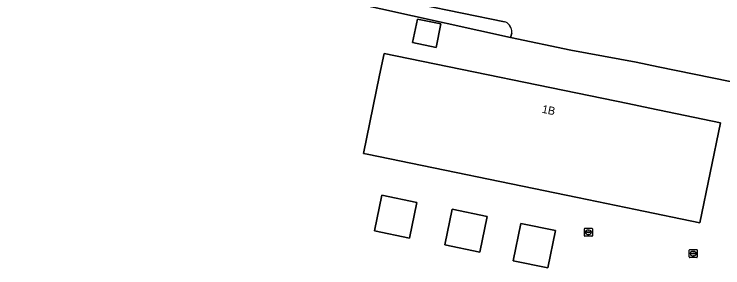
# Model space of a CAD drawing. Extents: x 157692 to 159674, y 381452 to 383291.
# Drawn here: x 158957.2 to 159045.7, y 382202.8 to 382234.5 of the extents above; entities that cross this region are included whole.
import ezdxf

# ---------------------------------------------------------------- set-up
doc = ezdxf.new("R2010")
doc.units = 0
for name, color, linetype in [('IMGEO_Erf', 7, 'Continuous'), ('IMGEO_Kolk', 7, 'Continuous'), ('IMGEO_Pand', 7, 'Continuous'), ('IMGEO_Pand_nummerreeks', 7, 'Continuous'), ('IMGEO_Parkeervlak_open', 7, 'Continuous'), ('IMGEO_Voetpad_open', 7, 'Continuous')]:
    doc.layers.add(name, color=color, linetype=linetype)

msp = doc.modelspace()

# ---------------------------------------------------------------- linework, layer by layer
at = {"layer": 'IMGEO_Erf'}
msp.add_lwpolyline([(159051.093, 382225.115), (159037.6, 382227.878), (159034.839, 382228.444), (159026.693, 382229.981), (159019.174, 382231.529), (159002.945, 382235.12), (159001.411, 382235.442), (159000, 382235.738), (158979.503, 382240.037), (158972.286, 382241.4), (158970.096, 382241.814), (158958.322, 382244.189), (158929.535, 382250), (158891.416, 382257.855), (158884.49, 382259.326), (158849.36, 382266.519), (158843.049, 382267.8)], dxfattribs=at)
for points in [[(159007.529, 382233.838), (159010.452, 382233.233), (159009.855, 382230.305), (159006.933, 382230.934)], [(159000.798, 382217.057), (159002.814, 382226.829), (159003.377, 382229.556), (159033.79, 382223.281), (159036.55, 382222.712), (159045.383, 382220.889), (159042.804, 382208.389), (159034.754, 382210.05), (159027.517, 382211.543), (159001.272, 382216.959)], [(159003.081, 382211.835), (159007.472, 382210.929), (159006.557, 382206.492), (159002.165, 382207.398)], [(159010.939, 382205.623), (159011.858, 382210.081), (159016.246, 382209.176), (159015.327, 382204.717)], [(159020.444, 382208.302), (159024.755, 382207.421), (159023.804, 382202.767), (159019.493, 382203.648)]]:
    msp.add_lwpolyline(points, close=True, dxfattribs=at)
at = {"layer": 'IMGEO_Kolk'}
for p, q in [((159028.376, 382206.785), (159028.376, 382207.637)), ((159028.451, 382207.711), (159029.303, 382207.711)), ((159028.635, 382207.205), (159028.635, 382207.217)), ((159029.073, 382207.168), (159028.675, 382207.168)), ((159028.678, 382207.254), (159029.076, 382207.254)), ((159028.864, 382207.491), (159028.889, 382207.491)), ((159029.119, 382207.217), (159029.119, 382207.205)), ((159029.377, 382207.637), (159029.377, 382206.785)), ((159029.303, 382206.711), (159028.451, 382206.711)), ((159028.887, 382206.931), (159028.862, 382206.931)), ((159041.472, 382204.121), (159041.472, 382204.973)), ((159041.547, 382205.047), (159042.399, 382205.047)), ((159041.731, 382204.541), (159041.731, 382204.553)), ((159042.169, 382204.504), (159041.771, 382204.504)), ((159041.774, 382204.59), (159042.172, 382204.59)), ((159041.96, 382204.827), (159041.985, 382204.827)), ((159042.215, 382204.553), (159042.215, 382204.541)), ((159042.473, 382204.973), (159042.473, 382204.121)), ((159042.399, 382204.047), (159041.547, 382204.047)), ((159041.983, 382204.267), (159041.958, 382204.267))]:
    msp.add_line(p, q, dxfattribs=at)
for points in [[(159028.376, 382206.785), (159028.376, 382207.637)], [(159028.451, 382207.711), (159029.303, 382207.711)], [(159029.377, 382207.637), (159029.377, 382206.785)], [(159029.303, 382206.711), (159028.451, 382206.711)], [(159041.472, 382204.121), (159041.472, 382204.973)], [(159041.547, 382205.047), (159042.399, 382205.047)], [(159042.473, 382204.973), (159042.473, 382204.121)], [(159042.399, 382204.047), (159041.547, 382204.047)]]:
    msp.add_lwpolyline(points, dxfattribs=at)
for centre, radius, start, end in [((159028.453, 382207.635), 0.0765, 91.55205, 178.44795), ((159028.453, 382207.635), 0.0765, 91.55205, 178.44795), ((159028.675, 382207.214), 0.0403, 85.87752, 175.75265), ((159028.672, 382207.204), 0.0366, 178.93798, 274.71019), ((159029.076, 382207.211), 0.043, 264.86636, 352.45326), ((159029.08, 382207.216), 0.0386, 1.73085, 96.63898), ((159029.301, 382207.635), 0.0765, 1.55205, 88.44795), ((159029.301, 382207.635), 0.0765, 1.55205, 88.44795), ((159028.453, 382206.787), 0.0765, 181.55205, 268.44795), ((159028.453, 382206.787), 0.0765, 181.55205, 268.44795), ((159029.301, 382206.787), 0.0765, 271.55205, 358.44795), ((159029.301, 382206.787), 0.0765, 271.55205, 358.44795), ((159041.549, 382204.971), 0.0765, 91.55205, 178.44795), ((159041.549, 382204.971), 0.0765, 91.55205, 178.44795), ((159041.771, 382204.55), 0.0403, 85.87752, 175.75265), ((159041.768, 382204.54), 0.0366, 178.93798, 274.71019), ((159042.172, 382204.547), 0.043, 264.86636, 352.45326), ((159042.176, 382204.552), 0.0386, 1.73085, 96.63898), ((159042.397, 382204.971), 0.0765, 1.55205, 88.44795), ((159042.397, 382204.971), 0.0765, 1.55205, 88.44795), ((159041.549, 382204.123), 0.0765, 181.55205, 268.44795), ((159041.549, 382204.123), 0.0765, 181.55205, 268.44795), ((159042.397, 382204.123), 0.0765, 271.55205, 358.44795), ((159042.397, 382204.123), 0.0765, 271.55205, 358.44795)]:
    msp.add_arc(centre, radius, start, end, dxfattribs=at)
for centre, major_axis, ratio, start_param, end_param in [((159028.863, 382207.211), (-0.387, 0.002), 0.722429, 4.712389, 7.853982), ((159028.888, 382207.211), (-0.39, 0.002), 0.717154, 1.570796, 4.712389), ((159041.959, 382204.547), (-0.387, 0.002), 0.722429, 4.712389, 7.853982), ((159041.984, 382204.547), (-0.39, 0.002), 0.717154, 1.570796, 4.712389)]:
    msp.add_ellipse(centre, major_axis=major_axis, ratio=ratio, start_param=start_param, end_param=end_param, dxfattribs=at)
at = {"layer": 'IMGEO_Pand'}
for points in [[(159009.855, 382230.305), (159010.452, 382233.233), (159007.529, 382233.838), (159006.933, 382230.934)], [(159027.517, 382211.543), (159034.754, 382210.05), (159042.804, 382208.389), (159045.383, 382220.889), (159036.55, 382222.712), (159033.79, 382223.281), (159003.377, 382229.556), (159002.814, 382226.829), (159000.798, 382217.057), (159001.272, 382216.959)], [(159006.557, 382206.492), (159007.472, 382210.929), (159003.081, 382211.835), (159002.165, 382207.398)], [(159015.327, 382204.717), (159016.246, 382209.176), (159011.858, 382210.081), (159010.939, 382205.623)], [(159023.804, 382202.767), (159024.755, 382207.421), (159020.444, 382208.302), (159019.493, 382203.648)]]:
    msp.add_lwpolyline(points, close=True, dxfattribs=at)
at = {"layer": 'IMGEO_Parkeervlak_open'}
for points in [[(158993.701, 382244.431), (158992.484, 382238.91), (159007.84, 382235.681), (159018.403, 382233.514)], [(159018.972, 382233.119), (159019.201, 382232.764)], [(159019.305, 382232.082), (159019.174, 382231.529), (159026.693, 382229.981), (159034.839, 382228.444), (159037.6, 382227.878), (159051.093, 382225.115), (159056.999, 382223.905), (159085.703, 382218.025)]]:
    msp.add_lwpolyline(points, dxfattribs=at)
for centre, radius, start, end in [((159018.227, 382232.653), 0.878, 32.01279, 78.45042), ((159018.458, 382232.302), 0.875, 345.45384, 31.88694)]:
    msp.add_arc(centre, radius, start, end, dxfattribs=at)
at = {"layer": 'IMGEO_Voetpad_open'}
for points in [[(159018.403, 382233.514), (159007.84, 382235.681), (158992.484, 382238.91), (158993.701, 382244.431)], [(158979.869, 382241.872), (158979.503, 382240.037), (159000, 382235.738), (159001.411, 382235.442), (159002.945, 382235.12), (159019.174, 382231.529), (159019.305, 382232.082)], [(159019.201, 382232.764), (159018.972, 382233.119)]]:
    msp.add_lwpolyline(points, dxfattribs=at)
for centre, radius, start, end in [((159018.227, 382232.653), 0.878, 32.01279, 78.45042), ((159018.458, 382232.302), 0.875, 345.45384, 31.88694)]:
    msp.add_arc(centre, radius, start, end, dxfattribs=at)

# ---------------------------------------------------------------- texts
at = {"layer": 'IMGEO_Pand_nummerreeks'}
msp.add_text('1B', height=1, rotation=348.34189, dxfattribs=at).set_placement((159023.018, 382222.154))

doc.saveas('drawing.dxf')
